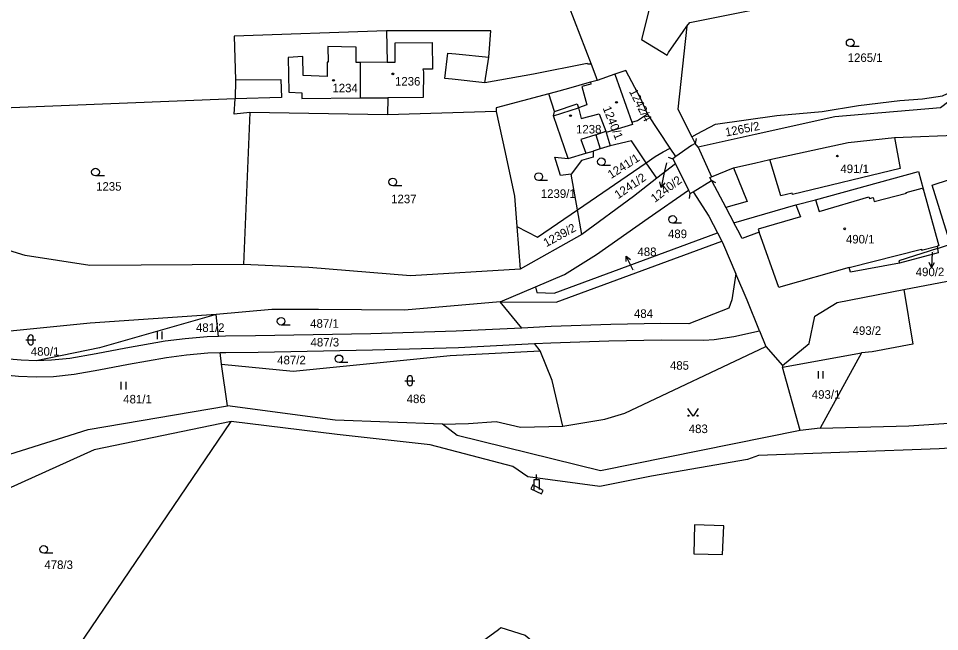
# Model space of a CAD drawing. Extents: x -737240 to -735272, y -1119606 to -1117878.
# Drawn here: x -736203.8 to -736020.4, y -1119366 to -1119244 of the extents above; entities that cross this region are included whole.
import ezdxf

# ---------------------------------------------------------------- set-up
doc = ezdxf.new("R2010")
doc.units = 0
for name, color, linetype in [('Level 1', 7, 'Continuous'), ('Level 16', 7, 'Continuous'), ('Level 18', 7, 'Continuous'), ('Level 19', 7, 'Continuous'), ('Level 25', 7, 'Continuous'), ('Level 4', 7, 'Continuous')]:
    doc.layers.add(name, color=color, linetype=linetype)

msp = doc.modelspace()

# ---------------------------------------------------------------- linework, layer by layer
at = {"layer": 'Level 1'}
for p, q in [((-736130.53, -1119246.52), (-736130.4, -1119252.76)), ((-736110.94, -1119256.84), (-736110.2, -1119251.78)), ((-736135.78, -1119252.79), (-736135.79, -1119259.84)), ((-736130.4, -1119252.76), (-736135.78, -1119252.79)), ((-736085.08, -1119255.15), (-736088.59, -1119256.39)), ((-736085.08, -1119255.15), (-736081.7, -1119264.68)), ((-736160.64, -1119256.27), (-736160.69, -1119260.04)), ((-736097.11, -1119262.53), (-736098.23, -1119259.04)), ((-736135.79, -1119259.84), (-736130.25, -1119259.81)), ((-736130.25, -1119259.81), (-736130.33, -1119263.2)), ((-736157.77, -1119262.77), (-736159.05, -1119293.03)), ((-736130.33, -1119263.2), (-736157.77, -1119262.77)), ((-736108.68, -1119262.59), (-736130.33, -1119263.2)), ((-736097.3, -1119263.41), (-736097.11, -1119262.53)), ((-736094.37, -1119271.93), (-736097.3, -1119263.41)), ((-736074.05, -1119269.85), (-736078.56, -1119263.05)), ((-736086.89, -1119266.47), (-736086.78, -1119266.75)), ((-736086.78, -1119266.75), (-736086.01, -1119269.36)), ((-736069.75, -1119267.58), (-736069.07, -1119268.91)), ((-736088, -1119269.99), (-736089.41, -1119270.42)), ((-736086.01, -1119269.36), (-736088, -1119269.99)), ((-736072.95, -1119271.5), (-736074.05, -1119269.85)), ((-736068.51, -1119269.66), (-736069.07, -1119268.91)), ((-736092.51, -1119282.1), (-736078.83, -1119272.76)), ((-736076.74, -1119275.85), (-736078.83, -1119272.76)), ((-736072.98, -1119272.98), (-736076.74, -1119275.85)), ((-736065.83, -1119275.59), (-736061.43, -1119273.76)), ((-736092.51, -1119282.1), (-736093.8, -1119275.03)), ((-736069.45, -1119278.57), (-736065.84, -1119276.3)), ((-736065.84, -1119276.3), (-736062.97, -1119281.69)), ((-736061.37, -1119284.69), (-736049.03, -1119281.1)), ((-736049.03, -1119281.1), (-736045.12, -1119280.13)), ((-736091.62, -1119287), (-736092.51, -1119282.1)), ((-736062.97, -1119281.69), (-736061.37, -1119284.69)), ((-736104.57, -1119285.44), (-736103.92, -1119293.91)), ((-736064.66, -1119286.7), (-736063.8, -1119288.33)), ((-736091.62, -1119287), (-736103.92, -1119293.91)), ((-736020.9, -1119289.34), (-736020.83, -1119289.79)), ((-736020.83, -1119289.79), (-736018.23, -1119288.95)), ((-736107.89, -1119300.43), (-736100.86, -1119297.43)), ((-736103.62, -1119305.64), (-736107.89, -1119300.43)), ((-736164.01, -1119307.33), (-736164.47, -1119302.93)), ((-736056.28, -1119306.19), (-736055.01, -1119309.34)), ((-736099.93, -1119310.15), (-736101.08, -1119308.74)), ((-736163.43, -1119312.8), (-736163.67, -1119310.53)), ((-736055.01, -1119309.34), (-736051.72, -1119313.07)), ((-736051.69, -1119313.43), (-736035.94, -1119310.56)), ((-736035.94, -1119310.56), (-736044.16, -1119325.56)), ((-736162.18, -1119321.09), (-736163.43, -1119312.8)), ((-736051.72, -1119313.07), (-736051.69, -1119313.43)), ((-736048.15, -1119326.06), (-736051.69, -1119313.43)), ((-736044.16, -1119325.56), (-736048.15, -1119326.06))]:
    msp.add_line(p, q, dxfattribs=at)
for points in [[(-736046.86, -1119111.28), (-736055.84, -1119132.35), (-736068.96, -1119204.98), (-736079.79, -1119248.22), (-736074.67, -1119251.37), (-736074.37, -1119250.84), (-736071.45, -1119246.64), (-736070.75, -1119245.59)], [(-736107.51, -1119233.06), (-736097.71, -1119240.36), (-736094.29, -1119241.49), (-736089.77, -1119253.12)], [(-736070.75, -1119245.59), (-736070.13, -1119244.83), (-736005.19, -1119231.79)], [(-736070.75, -1119245.59), (-736072.56, -1119262.09), (-736069.75, -1119267.58)], [(-736130.53, -1119246.52), (-736160.91, -1119247.57), (-736160.64, -1119256.27)], [(-736110.2, -1119251.78), (-736109.8, -1119246.54), (-736130.53, -1119246.52)], [(-736089.77, -1119253.12), (-736090.55, -1119253.15), (-736090.62, -1119253.02), (-736101.28, -1119255.12), (-736110.94, -1119256.84)], [(-736089.77, -1119253.12), (-736088.87, -1119255.61), (-736088.59, -1119256.39)], [(-736069.75, -1119267.58), (-736068.68, -1119267.02), (-736065.01, -1119265.06), (-736052.81, -1119263.37), (-736043.77, -1119262.54), (-736036.59, -1119261.35), (-736028.31, -1119260.39), (-736023.81, -1119260.04), (-736019.8, -1119259.47), (-736014, -1119256.74), (-736012.9, -1119255.81), (-736011.53, -1119251.97), (-736011.06, -1119252.14), (-736011.82, -1119255.51)], [(-736078.56, -1119263.05), (-736079.88, -1119260.06), (-736082.9, -1119254.38), (-736085.08, -1119255.15)], [(-736089.95, -1119256.72), (-736090.18, -1119256.78), (-736094.3, -1119257.96), (-736096.98, -1119258.71), (-736098.23, -1119259.04)], [(-736088.59, -1119256.39), (-736089.39, -1119256.59), (-736089.95, -1119256.72)], [(-736012.77, -1119256.22), (-736020.26, -1119261.83), (-736041.28, -1119263.6), (-736057.13, -1119267.13), (-736058.3, -1119267.39), (-736068.51, -1119269.66)], [(-736098.23, -1119259.04), (-736108.68, -1119261.8), (-736108.68, -1119262.59)], [(-736160.69, -1119260.04), (-736218.52, -1119262.39), (-736217.96, -1119286.52)], [(-736157.77, -1119262.77), (-736160.85, -1119263.09), (-736160.69, -1119260.04)], [(-736097.11, -1119262.53), (-736092.57, -1119261.03), (-736092.34, -1119261.84)], [(-736108.68, -1119262.59), (-736106.92, -1119270.73), (-736105.03, -1119279.43), (-736104.57, -1119285.44)], [(-736092.34, -1119261.84), (-736091.75, -1119263.95), (-736088.17, -1119263.04), (-736086.89, -1119266.47)], [(-736018.23, -1119288.95), (-736021.92, -1119277.22), (-736011.11, -1119273.73), (-736004.21, -1119263.91), (-736003.6, -1119262.58)], [(-736081.7, -1119264.68), (-736080.58, -1119264.32), (-736078.56, -1119263.05)], [(-736078.83, -1119272.76), (-736081.79, -1119268.38), (-736086.01, -1119269.36)], [(-736054.19, -1119272.11), (-736038.62, -1119268.76), (-736029.39, -1119267.73)], [(-736029.39, -1119267.73), (-736015.62, -1119267.23), (-736015.02, -1119266.67)], [(-736078.83, -1119272.76), (-736077.02, -1119271.53), (-736075.45, -1119270.59), (-736074.05, -1119269.85)], [(-736069.07, -1119268.91), (-736069.78, -1119269.31), (-736072.95, -1119271.5)], [(-736093.8, -1119275.03), (-736095.91, -1119275.26), (-736097.01, -1119271.62), (-736094.37, -1119271.93)], [(-736089.41, -1119270.42), (-736089.36, -1119271.67), (-736091.72, -1119272.31), (-736093.8, -1119275.03)], [(-736072.95, -1119271.5), (-736073.5, -1119271.95), (-736072.98, -1119272.98)], [(-736061.43, -1119273.76), (-736057.03, -1119272.76), (-736055.9, -1119272.5), (-736054.19, -1119272.11)], [(-736065.84, -1119276.3), (-736066.15, -1119275.72), (-736065.83, -1119275.59)], [(-736045.12, -1119280.13), (-736024.58, -1119274.52), (-736023.68, -1119277.93)], [(-736076.74, -1119275.85), (-736081.38, -1119279.47), (-736091.62, -1119287)], [(-736100.86, -1119297.43), (-736095.12, -1119294.98), (-736088.75, -1119290.98), (-736078.42, -1119283.79), (-736070.43, -1119278.22)], [(-736070.43, -1119278.22), (-736070.07, -1119278.88), (-736069.45, -1119278.57)], [(-736069.45, -1119278.57), (-736066.34, -1119283.38), (-736064.66, -1119286.7)], [(-736023.68, -1119277.93), (-736020.59, -1119289.26), (-736020.9, -1119289.34)], [(-736104.57, -1119285.44), (-736100.47, -1119287.53), (-736092.51, -1119282.1)], [(-736056.33, -1119286.55), (-736059.7, -1119287.83), (-736060.58, -1119286.17), (-736061.37, -1119284.69)], [(-736159.05, -1119293.03), (-736189.6, -1119293.23), (-736202.48, -1119291.23), (-736217.96, -1119286.52)], [(-736100.86, -1119297.43), (-736100.59, -1119298.57), (-736097.15, -1119298.73), (-736064.66, -1119286.7)], [(-736038.44, -1119293.62), (-736052.04, -1119297.46), (-736052.45, -1119297.58), (-736056.33, -1119286.55)], [(-736107.89, -1119300.43), (-736096.77, -1119300.5), (-736063.8, -1119288.33)], [(-736063.8, -1119288.33), (-736063.41, -1119289.08), (-736060.97, -1119294.83)], [(-736027.56, -1119297.99), (-736014.63, -1119295.55), (-736002.46, -1119292.93), (-735993.05, -1119287.93)], [(-736020.83, -1119289.79), (-736028.52, -1119292.28), (-736028.37, -1119292.73)], [(-736020.83, -1119289.79), (-736020.68, -1119290.67), (-736028.37, -1119292.73)], [(-736103.92, -1119293.91), (-736125.79, -1119295.24), (-736146.04, -1119293.57), (-736159.05, -1119293.03)], [(-736028.37, -1119292.73), (-736038.18, -1119294.54), (-736038.44, -1119293.62)], [(-736060.97, -1119294.83), (-736061.76, -1119300.01), (-736062.35, -1119301.72), (-736070.33, -1119304.81), (-736075.92, -1119304.76), (-736085.85, -1119304.93), (-736097.78, -1119305.36), (-736103.62, -1119305.64)], [(-736056.28, -1119306.19), (-736058.72, -1119300.12), (-736060.97, -1119294.83)], [(-736051.72, -1119313.07), (-736046.35, -1119308.71), (-736045.27, -1119303.31), (-736040.82, -1119300.53), (-736027.56, -1119297.99)], [(-736027.56, -1119297.99), (-736025.72, -1119308.85), (-736033.85, -1119310.38), (-736035.94, -1119310.56)], [(-736107.89, -1119300.43), (-736126.98, -1119302.09), (-736144.07, -1119301.97), (-736153.41, -1119301.92), (-736164.47, -1119302.93)], [(-735906.61, -1119322.26), (-735913.03, -1119311.94), (-735911.24, -1119310.59), (-735915.84, -1119304.66), (-735921.75, -1119301.86), (-735932.25, -1119300.5), (-735937.81, -1119301.29), (-735954.72, -1119307.69), (-735968.39, -1119314.51), (-735984.03, -1119323.95), (-735998.13, -1119328.26), (-736020.51, -1119329.7), (-736056.45, -1119331.03), (-736058.63, -1119331.81), (-736077.8, -1119335.12), (-736088.05, -1119337.19), (-736102.43, -1119335.25), (-736105.41, -1119333.17), (-736121.82, -1119328.91), (-736140.39, -1119326.83), (-736161.47, -1119324.23)], [(-736164.47, -1119302.93), (-736189.58, -1119304.69), (-736206.16, -1119306.31)], [(-736164.47, -1119302.93), (-736187.71, -1119309.61), (-736200.32, -1119312.15)], [(-736103.62, -1119305.64), (-736116.67, -1119306.27), (-736133.66, -1119306.79), (-736156.62, -1119307.21), (-736162.6, -1119307.28), (-736164.01, -1119307.33)], [(-736101.08, -1119308.74), (-736097.84, -1119308.58), (-736086.28, -1119308.17), (-736075.78, -1119308.01), (-736067.33, -1119308.04), (-736065.32, -1119307.93), (-736061.37, -1119307.32), (-736056.28, -1119306.19)], [(-736200.32, -1119312.15), (-736203.29, -1119312.02), (-736207.3, -1119311.69), (-736211.16, -1119311), (-736222.67, -1119308.03), (-736223.24, -1119311.21), (-736214.65, -1119313.51), (-736217.67, -1119314.87), (-736220.95, -1119317.08), (-736223.64, -1119320.01), (-736225.24, -1119322.51), (-736226.1, -1119324.39), (-736226.51, -1119326.34)], [(-736164.01, -1119307.33), (-736166.23, -1119307.42), (-736170.61, -1119307.77), (-736174.6, -1119308.25), (-736182.48, -1119309.62), (-736188.37, -1119310.78), (-736193.62, -1119311.73), (-736197.24, -1119312.06), (-736200.32, -1119312.15)], [(-736163.67, -1119310.53), (-736162.53, -1119310.5), (-736156.11, -1119310.43), (-736133.3, -1119309.99), (-736116.2, -1119309.49), (-736101.08, -1119308.74)], [(-736208.73, -1119314.73), (-736203.8, -1119315.24), (-736200.33, -1119315.36), (-736196.83, -1119315.31), (-736192.76, -1119314.85), (-736187.85, -1119313.93), (-736181.94, -1119312.81), (-736174.38, -1119311.49), (-736170.39, -1119310.99), (-736166.1, -1119310.6), (-736163.67, -1119310.53)], [(-736163.43, -1119312.8), (-736149.15, -1119314.25), (-736117.88, -1119311.11), (-736099.93, -1119310.15)], [(-736095.42, -1119325.14), (-736097.55, -1119316.06), (-736099.93, -1119310.15)], [(-736095.42, -1119325.14), (-736087.06, -1119323.76), (-736083.06, -1119322.57), (-736055.01, -1119309.34)], [(-736044.16, -1119325.56), (-736026.51, -1119325.09), (-735998.73, -1119323.22), (-735995.3, -1119322.41), (-735988.61, -1119320.19), (-735982.67, -1119317.24)], [(-736218.47, -1119336.6), (-736211.73, -1119332.66), (-736189.93, -1119325.82), (-736162.18, -1119321.09)], [(-736119.4, -1119324.77), (-736140.77, -1119323.98), (-736162.18, -1119321.09)], [(-736218.26, -1119376.65), (-736206.99, -1119391.69), (-736191.89, -1119369.02), (-736161.47, -1119324.23)], [(-736161.47, -1119324.23), (-736188.78, -1119329.9), (-736208.19, -1119338.63), (-736213.45, -1119341.73), (-736217.27, -1119344.32)], [(-736119.4, -1119324.77), (-736114.23, -1119324.62), (-736108.73, -1119324.21), (-736103.85, -1119325.37), (-736095.42, -1119325.14)], [(-736048.15, -1119326.06), (-736087.96, -1119334.07), (-736116.49, -1119327), (-736119.4, -1119324.77)], [(-736106.18, -1119378.67), (-736112.5, -1119373.94), (-736112.15, -1119368.47), (-736108.23, -1119365.64), (-736107.78, -1119365.22), (-736102.91, -1119366.78), (-736097.38, -1119371.41), (-736087.52, -1119375.07)]]:
    msp.add_lwpolyline(points, dxfattribs=at)
at = {"layer": 'Level 16'}
for points in [[(-736074.82, -1119272.77), (-736075.23, -1119274.72), (-736075.85, -1119277.655)], [(-736075.154, -1119276.78), (-736075.85, -1119277.655), (-736076.132, -1119276.574)], [(-736081.44, -1119294.14), (-736081.51, -1119294), (-736082.852, -1119291.317)], [(-736082.852, -1119292.435), (-736082.852, -1119291.317), (-736081.957, -1119291.988)], [(-736021.9, -1119290.56), (-736021.9, -1119290.62), (-736022.037, -1119293.617)], [(-736021.492, -1119292.641), (-736022.037, -1119293.617), (-736022.491, -1119292.595)]]:
    msp.add_lwpolyline(points, dxfattribs=at)
at = {"layer": 'Level 25'}
for p, q in [((-736036.428, -1119249.65), (-736038.21, -1119249.65)), ((-736068.887, -1119267.926), (-736069.07, -1119268.91)), ((-736074.461, -1119271.673), (-736073.5, -1119271.95)), ((-736085.968, -1119273.31), (-736087.75, -1119273.31)), ((-736186.708, -1119275.37), (-736188.49, -1119275.37)), ((-736127.518, -1119277.34), (-736129.3, -1119277.34)), ((-736098.468, -1119276.28), (-736100.25, -1119276.28)), ((-736064.953, -1119276.762), (-736065.84, -1119276.3)), ((-736070.204, -1119279.87), (-736070.07, -1119278.88)), ((-736071.798, -1119284.79), (-736073.58, -1119284.79)), ((-736149.748, -1119305.05), (-736151.53, -1119305.05)), ((-736176.227, -1119306.345), (-736176.227, -1119307.845)), ((-736175.205, -1119307.845), (-736175.205, -1119306.345)), ((-736202.37, -1119307.99), (-736200.37, -1119307.99)), ((-736201.87, -1119308.49), (-736201.87, -1119307.49)), ((-736200.87, -1119308.49), (-736200.87, -1119307.49)), ((-736138.218, -1119312.52), (-736140, -1119312.52)), ((-736044.587, -1119314.205), (-736044.587, -1119315.705)), ((-736043.565, -1119315.705), (-736043.565, -1119314.205)), ((-736126.37, -1119316.62), (-736126.37, -1119315.62)), ((-736125.37, -1119316.62), (-736125.37, -1119315.62)), ((-736183.437, -1119316.345), (-736183.437, -1119317.845)), ((-736182.415, -1119317.845), (-736182.415, -1119316.345)), ((-736126.87, -1119316.12), (-736124.87, -1119316.12)), ((-736100.65, -1119335.78), (-736100.65, -1119334.78)), ((-736197.008, -1119350.44), (-736198.79, -1119350.44))]:
    msp.add_line(p, q, dxfattribs=at)
for points in [[(-736068.51, -1119321.68), (-736069.51, -1119323.18), (-736070.51, -1119321.68)], [(-736101.15, -1119337.78), (-736101.15, -1119335.78), (-736100.15, -1119335.78), (-736100.15, -1119337.78)]]:
    msp.add_lwpolyline(points, dxfattribs=at)
for centre in [(-736070.41, -1119323.08), (-736068.61, -1119323.08)]:
    msp.add_circle(centre, 0.1, dxfattribs=at)
for centre, start, end in [((-736201.37, -1119307.49), 0, 180), ((-736201.37, -1119308.49), 180, 0), ((-736125.87, -1119315.62), 0, 180), ((-736125.87, -1119316.62), 180, 0)]:
    msp.add_arc(centre, 0.5, start, end, dxfattribs=at)
for centre, major_axis, ratio in [((-736038.21, -1119248.894), (0.764, 0), 0.9894236), ((-736129.26, -1119255.08), (0.18, 0), 0.9848078), ((-736141.11, -1119256.36), (0.18, 0), 0.9848078), ((-736084.75, -1119260.74), (0.18, 0), 0.9848078), ((-736093.9, -1119263.39), (0.18, 0), 0.9848078), ((-736087.75, -1119272.554), (0.764, 0), 0.9894236), ((-736040.77, -1119271.42), (0.18, 0), 0.9848078), ((-736188.49, -1119274.614), (0.764, 0), 0.9894236), ((-736100.25, -1119275.524), (0.764, 0), 0.9894236), ((-736129.3, -1119276.584), (0.764, 0), 0.9894236), ((-736073.58, -1119284.034), (0.764, 0), 0.9894236), ((-736039.31, -1119285.9), (0.18, 0), 0.9848078), ((-736151.53, -1119304.294), (0.764, 0), 0.9894236), ((-736140, -1119311.764), (0.764, 0), 0.9894236), ((-736198.79, -1119349.684), (0.764, 0), 0.9894236)]:
    msp.add_ellipse(centre, major_axis=major_axis, ratio=ratio, dxfattribs=at)
at = {"layer": 'Level 4'}
for p, q in [((-736097.3, -1119263.41), (-736092.34, -1119261.84)), ((-736088.86, -1119267.17), (-736086.89, -1119266.47)), ((-736088.86, -1119267.17), (-736088, -1119269.99)), ((-736068.51, -1119269.66), (-736065.83, -1119275.59)), ((-736094.37, -1119271.93), (-736090.88, -1119270.87)), ((-736090.88, -1119270.87), (-736089.41, -1119270.42)), ((-736072.98, -1119272.98), (-736070.43, -1119278.22))]:
    msp.add_line(p, q, dxfattribs=at)
for points in [[(-736135.78, -1119252.79), (-736136.56, -1119252.79), (-736136.57, -1119249.78), (-736139.5, -1119249.71), (-736142.21, -1119249.65), (-736142.17, -1119252.77), (-736142.37, -1119252.77), (-736142.35, -1119255.58), (-736147.17, -1119255.38), (-736147.2, -1119251.63), (-736150.11, -1119251.8), (-736149.98, -1119258.7), (-736147.4, -1119258.86), (-736147.39, -1119260), (-736135.79, -1119259.84)], [(-736130.4, -1119252.76), (-736129.05, -1119252.75), (-736128.79, -1119252.76), (-736128.82, -1119248.89), (-736121.43, -1119248.82), (-736121.38, -1119254.13), (-736123.28, -1119254.15), (-736123.21, -1119254.64), (-736123.23, -1119259.78), (-736130.25, -1119259.81)], [(-736110.94, -1119256.84), (-736117.49, -1119256.14), (-736118.9, -1119255.99), (-736118.3, -1119250.95), (-736116.77, -1119251.11), (-736110.2, -1119251.78)], [(-736160.64, -1119256.27), (-736151.59, -1119256.16), (-736151.45, -1119259.77), (-736160.69, -1119260.04)], [(-736089.95, -1119256.72), (-736089.84, -1119257.11), (-736091.62, -1119257.61), (-736090.67, -1119261.26), (-736092.34, -1119261.84)], [(-736081.7, -1119264.68), (-736081.53, -1119265.15), (-736086.78, -1119266.75)], [(-736088.86, -1119267.17), (-736091.83, -1119268.11), (-736090.88, -1119270.87)], [(-736029.39, -1119267.73), (-736028.25, -1119273.87), (-736049.73, -1119279.08), (-736049.79, -1119278.84), (-736051.99, -1119279.35), (-736054.19, -1119272.11)], [(-736061.43, -1119273.76), (-736058.72, -1119280.49), (-736062.97, -1119281.69)], [(-736045.12, -1119280.13), (-736044.42, -1119282.44), (-736034.48, -1119279.55), (-736034.4, -1119279.84), (-736033.65, -1119279.65), (-736033.47, -1119280.46), (-736027, -1119278.79), (-736027.04, -1119278.65), (-736023.89, -1119277.82), (-736023.83, -1119277.97), (-736023.68, -1119277.93)], [(-736049.03, -1119281.1), (-736048.14, -1119283.49), (-736056.53, -1119285.98), (-736056.33, -1119286.55)], [(-736038.44, -1119293.62), (-736024.02, -1119289.96), (-736023.98, -1119290.12), (-736020.9, -1119289.34)], [(-736099.7, -1119338.65), (-736099.37, -1119337.94), (-736101.41, -1119336.83), (-736101.8, -1119337.6), (-736099.7, -1119338.65)], [(-736063.64, -1119350.72), (-736063.38, -1119345), (-736069.19, -1119344.81), (-736069.37, -1119350.54), (-736063.64, -1119350.72)]]:
    msp.add_lwpolyline(points, dxfattribs=at)

# ---------------------------------------------------------------- texts
at = {"layer": 'Level 16'}
msp.add_text('1240/2', height=1.7, rotation=37.08765, dxfattribs=at).set_placement((-736077.109, -1119280.754))
for s, p in [('488', (-736080.575, -1119291.32)), ('490/2', (-736025.165, -1119295.32))]:
    msp.add_text(s, height=1.7, dxfattribs=at).set_placement(p)
at = {"layer": 'Level 18'}
for s, height, p in [('1265/1', 1.7, (-736038.71, -1119252.7)), ('1240/2', 0.1, (-736074.67, -1119272.77)), ('1235', 1.7, (-736188.37, -1119278.32)), ('1237', 1.7, (-736129.62, -1119280.81)), ('1239/1', 1.7, (-736099.82, -1119279.75)), ('489', 1.7, (-736074.495, -1119287.75)), ('490/2', 0.1, (-736021.775, -1119290.56)), ('488', 0.1, (-736081.365, -1119294.14)), ('484', 1.7, (-736081.27, -1119303.62)), ('481/2', 1.7, (-736168.49, -1119306.41)), ('487/1', 1.7, (-736145.74, -1119305.59)), ('493/2', 1.7, (-736037.735, -1119307)), ('487/3', 1.7, (-736145.67, -1119309.31)), ('480/1', 1.7, (-736201.37, -1119311.15)), ('487/2', 1.7, (-736152.31, -1119312.87)), ('485', 1.7, (-736074.105, -1119313.94)), ('493/1', 1.7, (-736045.855, -1119319.71)), ('481/1', 1.7, (-736182.97, -1119320.64)), ('486', 1.7, (-736126.525, -1119320.58)), ('483', 1.7, (-736070.355, -1119326.54)), ('478/3', 1.7, (-736198.67, -1119353.59))]:
    msp.add_text(s, height=height, dxfattribs=at).set_placement(p)
for s, rotation, p in [('1242/4', 297, (-736082.3, -1119258.57)), ('1265/2', 11.25981, (-736062.929, -1119267.552)), ('1241/1', 32.73525, (-736085.815, -1119276.011)), ('1241/2', 34.56009, (-736084.41, -1119280.033)), ('1239/2', 28.81305, (-736098.726, -1119289.581))]:
    msp.add_text(s, height=1.7, rotation=rotation, dxfattribs=at).set_placement(p)
at = {"layer": 'Level 19'}
for s, p in [('1234', (-736141.315, -1119258.74)), ('1236', (-736128.855, -1119257.4)), ('1238', (-736092.805, -1119266.93)), ('491/1', (-736040.16, -1119274.81)), ('490/1', (-736039.06, -1119288.81))]:
    msp.add_text(s, height=1.7, dxfattribs=at).set_placement(p)
msp.add_text('1240/1', height=1.7, rotation=291.78855, dxfattribs=at).set_placement((-736087.526, -1119261.872))

doc.saveas('drawing.dxf')
